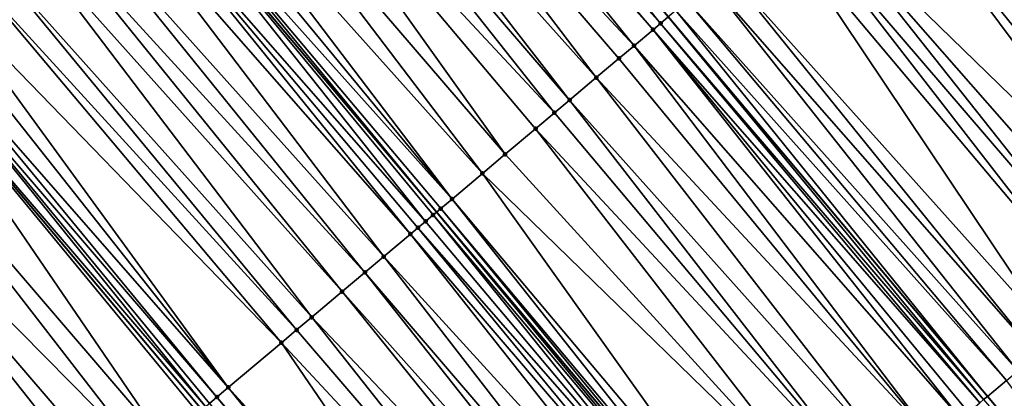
# Model space of a CAD drawing. Header units: feet. Extents: x 2004186 to 2014793, y 836912 to 864902.
# Tile 410 of 656: x 2008907 to 2008946, y 850157 to 850172. Entities that reach past the tile are written whole.
import ezdxf

# ---------------------------------------------------------------- set-up
doc = ezdxf.new("R2010")
doc.units = ezdxf.units.FT
doc.header["$LTSCALE"] = 100
doc.header["$MEASUREMENT"] = 0
for name, color, linetype, lineweight in [('EP_Travel Lane', 5, 'Continuous', 40), ('GPL_Skip Line', 2, 'Continuous', 40), ('Road Shots', 4, 'Continuous', 200), ('Road X-Section', 30, 'Continuous', 13)]:
    doc.layers.add(name, color=color, linetype=linetype, lineweight=lineweight)
doc.layers.add('I-77 SB_MM21-27-Surface-Border', color=7, linetype='Continuous')
doc.layers.add('I-77 SB_MM21-27-Surface-TIN', color=7, linetype='Continuous')

msp = doc.modelspace()

# ---------------------------------------------------------------- linework, layer by layer
at = {"layer": 'EP_Travel Lane'}
msp.add_polyline3d([(2009055.394116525, 849988.2175436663, 426.0955201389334), (2009042.502172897, 850003.5079654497, 426.1328361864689), (2009029.610234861, 850018.7983806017, 426.1765963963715), (2009016.732701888, 850034.1229042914, 426.2270210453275), (2009003.883368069, 850049.4491198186, 426.2751568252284), (2008991.034035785, 850064.7753335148, 426.3241323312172), (2008978.184760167, 850080.101479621, 426.4019151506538), (2008965.335488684, 850095.4276207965, 426.4818734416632), (2008952.486185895, 850110.7537993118, 426.5458036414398), (2008939.636898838, 850126.0799590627, 426.6178290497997), (2008926.787614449, 850141.4061156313, 426.6911892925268), (2008913.926938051, 850156.6868546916, 426.7853692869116), (2008901.035975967, 850171.9780949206, 426.8290963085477), (2008888.145025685, 850187.26932115, 426.8780410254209), (2008875.254159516, 850202.5604476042, 426.9640714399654), (2008862.363224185, 850217.8516560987, 427.0196080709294), (2008849.472338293, 850233.1428059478, 427.0969426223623)], dxfattribs=at)
at = {"layer": 'GPL_Skip Line'}
for points in [[(2009087.16368466, 849988.8069111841, 426.4817926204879), (2009074.288790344, 850004.1116463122, 426.5356119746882), (2009061.413874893, 850019.4164065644, 426.5651415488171), (2009048.53896791, 850034.7211567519, 426.6044015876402), (2009035.670001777, 850050.030885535, 426.6502886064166), (2009022.805090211, 850065.344005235, 426.7006072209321), (2009009.940199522, 850080.657100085, 426.7615474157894), (2008997.07530766, 850095.9701963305, 426.8218910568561), (2008984.210412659, 850111.2832963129, 426.8806374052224), (2008971.345515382, 850126.5963990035, 426.9382262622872), (2008958.480660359, 850141.9094513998, 427.01731217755), (2008945.615788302, 850157.2225240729, 427.0877314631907), (2008932.739030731, 850172.525611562, 427.1546757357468), (2008919.856995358, 850187.82429017, 427.2154230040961), (2008906.97498091, 850203.1229439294, 427.2854018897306), (2008894.092958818, 850218.4216067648, 427.3520091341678), (2008881.210969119, 850233.7202311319, 427.4329074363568)], [(2009077.895265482, 849981.0102519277, 426.3296685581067), (2009065.008742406, 849996.3052169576, 426.3764487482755), (2009052.122198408, 850011.6002068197, 426.3992057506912), (2009039.235665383, 850026.8951836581, 426.4345751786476), (2009026.353558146, 850042.2046134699, 426.477128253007), (2009013.483429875, 850057.5133065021, 426.5384554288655), (2009000.613270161, 850072.8220369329, 426.5838214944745), (2008987.743123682, 850088.1307516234, 426.6358886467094), (2008974.872983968, 850103.4394582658, 426.6914313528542), (2008962.002895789, 850118.748103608, 426.7731424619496), (2008949.132790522, 850134.0567692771, 426.8462031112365), (2008936.26271348, 850149.3654013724, 426.9336064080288), (2008923.393110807, 850164.6566634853, 427.0131152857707), (2008910.511035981, 850179.955388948, 427.0564485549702), (2008897.629021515, 850195.2540427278, 427.1264199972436), (2008884.746997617, 850210.5527077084, 427.1922301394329), (2008871.865013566, 850225.8513253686, 427.2756201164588)]]:
    msp.add_polyline3d(points, dxfattribs=at)
at = {"layer": 'I-77 SB_MM21-27-Surface-Border', "color": 3, "linetype": 'ByBlock', "lineweight": -2}
msp.add_polyline3d([(2009054.698256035, 849987.6322359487, 426.0529552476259), (2009040.445848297, 850001.7783267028, 426.0108012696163), (2009027.417886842, 850016.9543355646, 426.0423883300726), (2009013.617809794, 850031.5068246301, 426.0229673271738), (2009000.906048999, 850046.9485710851, 426.0829759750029), (2008987.275385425, 850061.6185548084, 426.085651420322), (2008974.257409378, 850076.8029450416, 426.1701135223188), (2008961.086233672, 850091.8587667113, 426.2200636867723), (2008948.221374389, 850107.1718241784, 426.2969322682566), (2008935.203297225, 850122.3563347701, 426.3300347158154), (2008922.644741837, 850137.926642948, 426.4276170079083), (2008909.942479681, 850153.3329758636, 426.5293351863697), (2008897.51947258, 850169.0180390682, 426.6191178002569), (2008886.0144849, 850185.4759155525, 426.7506446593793), (2008872.520501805, 850200.2593078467, 426.8123515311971), (2008860.250463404, 850216.0732142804, 426.8938683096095), (2008846.603442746, 850230.7278451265, 426.9334760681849)], dxfattribs=at)
at = {"layer": 'I-77 SB_MM21-27-Surface-TIN', "color": 128, "linetype": 'ByBlock', "lineweight": -2}
for points in [[(2008919.092071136, 850187.1801698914, 427.2212238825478), (2008932.433066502, 850172.2679569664, 427.1594050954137), (2008919.856995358, 850187.82429017, 427.2154230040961)], [(2008932.433066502, 850172.2679569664, 427.1594050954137), (2008932.739030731, 850172.525611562, 427.1546757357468), (2008919.856995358, 850187.82429017, 427.2154230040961)], [(2008919.092071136, 850187.1801698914, 427.2212238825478), (2008918.786090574, 850186.9225346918, 427.2187473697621), (2008932.127092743, 850172.0103136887, 427.1599299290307)], [(2008919.092071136, 850187.1801698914, 427.2212238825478), (2008932.127092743, 850172.0103136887, 427.1599299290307), (2008932.433066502, 850172.2679569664, 427.1594050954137)], [(2008918.786090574, 850186.9225346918, 427.2187473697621), (2008917.715121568, 850186.0208554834, 427.1937368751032), (2008931.362140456, 850171.366226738, 427.1533497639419)], [(2008918.786090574, 850186.9225346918, 427.2187473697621), (2008931.362140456, 850171.366226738, 427.1533497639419), (2008932.127092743, 850172.0103136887, 427.1599299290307)], [(2008917.715121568, 850186.0208554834, 427.1937368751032), (2008916.491172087, 850184.990347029, 427.1718147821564), (2008929.832194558, 850170.078101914, 427.1219568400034)], [(2008917.715121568, 850186.0208554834, 427.1937368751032), (2008930.750159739, 850170.8509796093, 427.1397520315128), (2008931.362140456, 850171.366226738, 427.1533497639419)], [(2008917.715121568, 850186.0208554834, 427.1937368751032), (2008929.832194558, 850170.078101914, 427.1219568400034), (2008930.750159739, 850170.8509796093, 427.1397520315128)], [(2008916.491172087, 850184.990347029, 427.1718147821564), (2008915.726200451, 850184.3462830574, 427.1566971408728), (2008928.761232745, 850169.1764141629, 427.1001208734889)], [(2008916.491172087, 850184.990347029, 427.1718147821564), (2008928.761232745, 850169.1764141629, 427.1001208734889), (2008929.832194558, 850170.078101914, 427.1219568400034)], [(2008915.726200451, 850184.3462830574, 427.1566971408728), (2008914.502230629, 850183.3157987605, 427.1258003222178), (2008928.149265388, 850168.6611511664, 427.0924181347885)], [(2008915.726200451, 850184.3462830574, 427.1566971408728), (2008928.149265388, 850168.6611511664, 427.0924181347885), (2008928.761232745, 850169.1764141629, 427.1001208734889)], [(2008946.353999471, 850183.9917629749, 426.7503205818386), (2008944.51836997, 850182.4456502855, 426.8474694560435), (2008958.784385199, 850168.2872453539, 426.7184408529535)], [(2008926.160342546, 850166.9865807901, 427.0546184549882), (2008914.502230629, 850183.3157987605, 427.1258003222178), (2008913.125283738, 850182.1564811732, 427.0994944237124)], [(2008928.149265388, 850168.6611511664, 427.0924181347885), (2008914.502230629, 850183.3157987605, 427.1258003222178), (2008927.384293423, 850168.0170875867, 427.0771554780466)], [(2008927.384293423, 850168.0170875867, 427.0771554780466), (2008914.502230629, 850183.3157987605, 427.1258003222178), (2008926.160342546, 850166.9865807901, 427.0546184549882)], [(2008944.51836997, 850182.4456502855, 426.8474694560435), (2008943.294605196, 850181.4149224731, 426.9070414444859), (2008956.793866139, 850166.6145726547, 426.8163876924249)], [(2008944.51836997, 850182.4456502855, 426.8474694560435), (2008957.55945257, 850167.2579057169, 426.7798235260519), (2008958.784385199, 850168.2872453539, 426.7184408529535)], [(2008944.51836997, 850182.4456502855, 426.8474694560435), (2008956.793866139, 850166.6145726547, 426.8163876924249), (2008957.55945257, 850167.2579057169, 426.7798235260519)], [(2008925.242384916, 850166.213694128, 427.0401544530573), (2008913.125283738, 850182.1564811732, 427.0994944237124), (2008911.901345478, 850181.1259593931, 427.0825229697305)], [(2008926.160342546, 850166.9865807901, 427.0546184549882), (2008913.125283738, 850182.1564811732, 427.0994944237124), (2008925.242384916, 850166.213694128, 427.0401544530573)], [(2008943.294605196, 850181.4149224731, 426.9070414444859), (2008942.376783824, 850180.6418739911, 426.9526947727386), (2008955.722044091, 850165.7139076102, 426.8670464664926)], [(2008943.294605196, 850181.4149224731, 426.9070414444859), (2008956.181389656, 850166.0999149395, 426.8419057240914), (2008956.793866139, 850166.6145726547, 426.8163876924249)], [(2008943.294605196, 850181.4149224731, 426.9070414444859), (2008955.722044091, 850165.7139076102, 426.8670464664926), (2008956.181389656, 850166.0999149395, 426.8419057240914)], [(2008924.018455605, 850165.1831617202, 427.0271322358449), (2008911.901345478, 850181.1259593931, 427.0825229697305), (2008911.289365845, 850180.6107109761, 427.0694033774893)], [(2008925.242384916, 850166.213694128, 427.0401544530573), (2008911.901345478, 850181.1259593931, 427.0825229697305), (2008924.018455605, 850165.1831617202, 427.0271322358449)], [(2008924.018455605, 850165.1831617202, 427.0271322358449), (2008911.289365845, 850180.6107109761, 427.0694033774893), (2008910.677390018, 850180.0954580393, 427.0579629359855)], [(2008942.070831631, 850180.3842051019, 426.9627345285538), (2008941.631527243, 850180.0142721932, 426.9677083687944), (2008954.650173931, 850164.8132998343, 426.8932271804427)], [(2008942.376783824, 850180.6418739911, 426.9526947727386), (2008942.070831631, 850180.3842051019, 426.9627345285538), (2008955.109564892, 850165.1992531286, 426.8911823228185)], [(2008942.070831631, 850180.3842051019, 426.9627345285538), (2008954.956436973, 850165.0705991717, 426.8930858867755), (2008955.109564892, 850165.1992531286, 426.8911823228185)], [(2008942.070831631, 850180.3842051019, 426.9627345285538), (2008954.650173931, 850164.8132998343, 426.8932271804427), (2008954.956436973, 850165.0705991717, 426.8930858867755)], [(2008942.376783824, 850180.6418739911, 426.9526947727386), (2008955.568922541, 850165.5852460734, 426.8721899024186), (2008955.722044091, 850165.7139076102, 426.8670464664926)], [(2008942.376783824, 850180.6418739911, 426.9526947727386), (2008955.109564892, 850165.1992531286, 426.8911823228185), (2008955.568922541, 850165.5852460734, 426.8721899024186)], [(2008910.677390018, 850180.0954580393, 427.0579629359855), (2008910.511035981, 850179.955388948, 427.0564485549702), (2008923.393110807, 850164.6566634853, 427.0131152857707)], [(2008923.559468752, 850164.7967279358, 427.0163535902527), (2008910.677390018, 850180.0954580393, 427.0579629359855), (2008923.393110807, 850164.6566634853, 427.0131152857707)], [(2008924.018455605, 850165.1831617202, 427.0271322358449), (2008910.677390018, 850180.0954580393, 427.0579629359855), (2008923.559468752, 850164.7967279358, 427.0163535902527)], [(2008941.611880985, 850179.9977283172, 426.9679308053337), (2008940.846999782, 850179.3535569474, 426.9927129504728), (2008954.190822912, 850164.427298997, 426.9155931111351)], [(2008941.611880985, 850179.9977283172, 426.9679308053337), (2008954.49705163, 850164.6846391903, 426.8979888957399), (2008941.631527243, 850180.0142721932, 426.9677083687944)], [(2008941.611880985, 850179.9977283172, 426.9679308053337), (2008954.343940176, 850164.5559656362, 426.9082689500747), (2008954.49705163, 850164.6846391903, 426.8979888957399)], [(2008941.611880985, 850179.9977283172, 426.9679308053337), (2008954.190822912, 850164.427298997, 426.9155931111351), (2008954.343940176, 850164.5559656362, 426.9082689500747)], [(2008954.49705163, 850164.6846391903, 426.8979888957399), (2008954.515327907, 850164.6999957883, 426.8974205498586), (2008941.631527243, 850180.0142721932, 426.9677083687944)], [(2008954.650173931, 850164.8132998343, 426.8932271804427), (2008941.631527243, 850180.0142721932, 426.9677083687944), (2008954.515327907, 850164.6999957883, 426.8974205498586)], [(2008922.94750458, 850164.2814611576, 427.0100557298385), (2008910.511035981, 850179.955388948, 427.0564485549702), (2008909.759446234, 850179.3225549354, 427.0496065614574)], [(2008923.253480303, 850164.5391021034, 427.0103972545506), (2008923.393110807, 850164.6566634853, 427.0131152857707), (2008910.511035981, 850179.955388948, 427.0564485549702)], [(2008923.253480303, 850164.5391021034, 427.0103972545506), (2008910.511035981, 850179.955388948, 427.0564485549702), (2008922.94750458, 850164.2814611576, 427.0100557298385)], [(2008922.335529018, 850163.766207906, 426.9987327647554), (2008909.759446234, 850179.3225549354, 427.0496065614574), (2008909.147474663, 850178.8072969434, 427.0400441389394)], [(2008922.94750458, 850164.2814611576, 427.0100557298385), (2008909.759446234, 850179.3225549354, 427.0496065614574), (2008922.641522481, 850164.0238277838, 427.0069012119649)], [(2008922.641522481, 850164.0238277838, 427.0069012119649), (2008909.759446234, 850179.3225549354, 427.0496065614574), (2008922.335529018, 850163.766207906, 426.9987327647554)], [(2008940.846999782, 850179.3535569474, 426.9927129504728), (2008938.399329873, 850177.292268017, 427.049928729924), (2008952.812723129, 850163.2693521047, 426.9589176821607)], [(2008940.846999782, 850179.3535569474, 426.9927129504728), (2008953.425215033, 850163.783991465, 426.9412450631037), (2008954.190822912, 850164.427298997, 426.9155931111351)], [(2008940.846999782, 850179.3535569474, 426.9927129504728), (2008952.812723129, 850163.2693521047, 426.9589176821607), (2008953.425215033, 850163.783991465, 426.9412450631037)], [(2008921.264535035, 850162.8645583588, 426.9627036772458), (2008909.147474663, 850178.8072969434, 427.0400441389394), (2008907.92350458, 850177.7768129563, 427.0090322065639)], [(2008922.335529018, 850163.766207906, 426.9987327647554), (2008909.147474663, 850178.8072969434, 427.0400441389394), (2008921.264535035, 850162.8645583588, 426.9627036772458)], [(2008920.499562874, 850162.2204950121, 426.947354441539), (2008907.92350458, 850177.7768129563, 427.0090322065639), (2008907.005513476, 850177.0039660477, 426.9797988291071)], [(2008921.264535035, 850162.8645583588, 426.9627036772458), (2008907.92350458, 850177.7768129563, 427.0090322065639), (2008920.499562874, 850162.2204950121, 426.947354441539)], [(2008938.399329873, 850177.292268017, 427.049928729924), (2008937.787399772, 850176.7769607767, 427.0586629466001), (2008950.822081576, 850161.5968252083, 426.9945444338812)], [(2008938.399329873, 850177.292268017, 427.049928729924), (2008950.822081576, 850161.5968252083, 426.9945444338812), (2008951.587712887, 850162.2401048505, 426.9808133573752)], [(2008938.399329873, 850177.292268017, 427.049928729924), (2008951.587712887, 850162.2401048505, 426.9808133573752), (2008952.812723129, 850163.2693521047, 426.9589176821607)], [(2008919.581580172, 850161.4476381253, 426.9218287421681), (2008907.005513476, 850177.0039660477, 426.9797988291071), (2008906.240531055, 850176.3599148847, 426.9599227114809)], [(2008920.499562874, 850162.2204950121, 426.947354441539), (2008907.005513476, 850177.0039660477, 426.9797988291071), (2008919.581580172, 850161.4476381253, 426.9218287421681)], [(2008937.787399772, 850176.7769607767, 427.0586629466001), (2008937.175470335, 850176.2616527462, 427.0676906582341), (2008950.056444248, 850160.9535527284, 427.0052141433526)], [(2008937.787399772, 850176.7769607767, 427.0586629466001), (2008950.056444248, 850160.9535527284, 427.0052141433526), (2008950.822081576, 850161.5968252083, 426.9945444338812)], [(2008918.357617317, 850160.4171455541, 426.8940068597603), (2008906.240531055, 850176.3599148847, 426.9599227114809), (2008905.016576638, 850175.3294122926, 426.9358228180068)], [(2008919.581580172, 850161.4476381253, 426.9218287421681), (2008906.240531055, 850176.3599148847, 426.9599227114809), (2008918.357617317, 850160.4171455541, 426.8940068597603)], [(2008937.175470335, 850176.2616527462, 427.0676906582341), (2008935.033719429, 850174.4580721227, 427.1002228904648), (2008948.372037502, 850159.5383587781, 427.026334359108)], [(2008937.175470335, 850176.2616527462, 427.0676906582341), (2008948.372037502, 850159.5383587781, 427.026334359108), (2008950.056444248, 850160.9535527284, 427.0052141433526)], [(2008917.745648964, 850159.901883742, 426.8858641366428), (2008905.016576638, 850175.3294122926, 426.9358228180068), (2008904.251604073, 850174.6853494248, 426.9202949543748)], [(2008918.357617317, 850160.4171455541, 426.8940068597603), (2008905.016576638, 850175.3294122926, 426.9358228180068), (2008917.745648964, 850159.901883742, 426.8858641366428)], [(2008917.133663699, 850159.3866420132, 426.8702602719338), (2008904.251604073, 850174.6853494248, 426.9202949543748), (2008903.180617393, 850173.7836912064, 426.887486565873)], [(2008917.745648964, 850159.901883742, 426.8858641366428), (2008904.251604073, 850174.6853494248, 426.9202949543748), (2008917.133663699, 850159.3866420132, 426.8702602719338)], [(2008935.033719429, 850174.4580721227, 427.1002228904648), (2008934.4217974, 850173.9427552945, 427.1125189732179), (2008947.606407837, 850158.895077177, 427.0409027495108)], [(2008935.033719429, 850174.4580721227, 427.1002228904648), (2008947.606407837, 850158.895077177, 427.0409027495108), (2008948.372037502, 850159.5383587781, 427.026334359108)], [(2008903.180617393, 850173.7836912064, 426.887486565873), (2008902.56863406, 850173.2684471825, 426.872734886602), (2008914.991714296, 850157.5832971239, 426.815215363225)], [(2008917.133663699, 850159.3866420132, 426.8702602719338), (2008903.180617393, 850173.7836912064, 426.887486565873), (2008914.991714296, 850157.5832971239, 426.815215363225)], [(2008934.4217974, 850173.9427552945, 427.1125189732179), (2008933.503935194, 850173.169755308, 427.1401559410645), (2008946.840784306, 850158.2517882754, 427.0585916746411)], [(2008934.4217974, 850173.9427552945, 427.1125189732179), (2008946.840784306, 850158.2517882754, 427.0585916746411), (2008947.606407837, 850158.895077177, 427.0409027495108)], [(2008902.56863406, 850173.2684471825, 426.872734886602), (2008901.803674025, 850172.6243694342, 426.8627353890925), (2008914.991714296, 850157.5832971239, 426.815215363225)], [(2008933.503935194, 850173.169755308, 427.1401559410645), (2008933.044994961, 850172.7832661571, 427.1499463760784), (2008946.381419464, 850157.8658038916, 427.0739249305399)], [(2008933.503935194, 850173.169755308, 427.1401559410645), (2008946.381419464, 850157.8658038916, 427.0739249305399), (2008946.840784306, 850158.2517882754, 427.0585916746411)], [(2008901.803674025, 850172.6243694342, 426.8627353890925), (2008901.497676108, 850172.3667548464, 426.8526014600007), (2008914.532736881, 850157.1968521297, 426.8086013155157)], [(2008901.803674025, 850172.6243694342, 426.8627353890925), (2008914.532736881, 850157.1968521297, 426.8086013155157), (2008914.991714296, 850157.5832971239, 426.815215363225)], [(2008932.433066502, 850172.2679569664, 427.1594050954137), (2008945.462662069, 850157.093868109, 427.0904927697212), (2008932.739030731, 850172.525611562, 427.1546757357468)], [(2008933.044994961, 850172.7832661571, 427.1499463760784), (2008932.739030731, 850172.525611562, 427.1546757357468), (2008945.615788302, 850157.2225240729, 427.0877314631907)], [(2008945.462662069, 850157.093868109, 427.0904927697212), (2008945.615788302, 850157.2225240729, 427.0877314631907), (2008932.739030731, 850172.525611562, 427.1546757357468)], [(2008933.044994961, 850172.7832661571, 427.1499463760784), (2008945.615788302, 850157.2225240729, 427.0877314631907), (2008946.381419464, 850157.8658038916, 427.0739249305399)], [(2008901.497676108, 850172.3667548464, 426.8526014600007), (2008901.038660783, 850171.9803548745, 426.8292608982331), (2008914.07374226, 850156.8104275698, 426.7943956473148)], [(2008901.497676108, 850172.3667548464, 426.8526014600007), (2008914.226745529, 850156.9392297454, 426.8013639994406), (2008914.532736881, 850157.1968521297, 426.8086013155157)], [(2008901.497676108, 850172.3667548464, 426.8526014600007), (2008914.07374226, 850156.8104275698, 426.7943956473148), (2008914.226745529, 850156.9392297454, 426.8013639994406)], [(2008932.433066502, 850172.2679569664, 427.1594050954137), (2008932.127092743, 850172.0103136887, 427.1599299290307), (2008945.309526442, 850156.9652233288, 427.0884739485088)], [(2008932.433066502, 850172.2679569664, 427.1594050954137), (2008945.309526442, 850156.9652233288, 427.0884739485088), (2008945.462662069, 850157.093868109, 427.0904927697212)], [(2008899.355564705, 850170.5636023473, 426.7260805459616), (2008912.390618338, 850155.3937081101, 426.6789317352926), (2008901.035975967, 850171.9780949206, 426.8290963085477)], [(2008901.038660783, 850171.9803548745, 426.8292608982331), (2008901.035975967, 850171.9780949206, 426.8290963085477), (2008913.926938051, 850156.6868546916, 426.7853692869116)], [(2008913.767724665, 850156.5528363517, 426.7755799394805), (2008913.926938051, 850156.6868546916, 426.7853692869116), (2008901.035975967, 850171.9780949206, 426.8290963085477)], [(2008913.767724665, 850156.5528363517, 426.7755799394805), (2008901.035975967, 850171.9780949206, 426.8290963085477), (2008912.390618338, 850155.3937081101, 426.6789317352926)], [(2008901.038660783, 850171.9803548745, 426.8292608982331), (2008913.926938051, 850156.6868546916, 426.7853692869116), (2008914.07374226, 850156.8104275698, 426.7943956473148)], [(2008932.127092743, 850172.0103136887, 427.1599299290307), (2008931.362140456, 850171.366226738, 427.1533497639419), (2008944.543870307, 850156.3219732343, 427.0895755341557)], [(2008932.127092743, 850172.0103136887, 427.1599299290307), (2008944.850138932, 850156.5792659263, 427.0922747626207), (2008945.309526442, 850156.9652233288, 427.0884739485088)], [(2008932.127092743, 850172.0103136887, 427.1599299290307), (2008944.543870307, 850156.3219732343, 427.0895755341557), (2008944.850138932, 850156.5792659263, 427.0922747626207)], [(2008931.362140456, 850171.366226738, 427.1533497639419), (2008930.750159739, 850170.8509796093, 427.1397520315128), (2008943.471909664, 850155.4214731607, 427.0697213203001)], [(2008931.362140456, 850171.366226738, 427.1533497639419), (2008943.471909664, 850155.4214731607, 427.0697213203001), (2008944.543870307, 850156.3219732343, 427.0895755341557)], [(2008930.750159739, 850170.8509796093, 427.1397520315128), (2008929.832194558, 850170.078101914, 427.1219568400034), (2008943.471909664, 850155.4214731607, 427.0697213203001)], [(2008899.355564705, 850170.5636023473, 426.7260805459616), (2008897.51947258, 850169.0180390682, 426.6191178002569), (2008911.62556703, 850154.7497387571, 426.6286631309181)], [(2008899.355564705, 850170.5636023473, 426.7260805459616), (2008911.62556703, 850154.7497387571, 426.6286631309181), (2008912.390618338, 850155.3937081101, 426.6789317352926)], [(2008929.832194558, 850170.078101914, 427.1219568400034), (2008928.761232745, 850169.1764141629, 427.1001208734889), (2008942.093666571, 850154.2636968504, 427.0401345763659)], [(2008929.832194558, 850170.078101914, 427.1219568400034), (2008942.093666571, 850154.2636968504, 427.0401345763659), (2008943.471909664, 850155.4214731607, 427.0697213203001)], [(2008897.51947258, 850169.0180390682, 426.6191178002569), (2008910.554519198, 850153.8481531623, 426.5688753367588), (2008911.62556703, 850154.7497387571, 426.6286631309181)], [(2008897.51947258, 850169.0180390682, 426.6191178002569), (2008909.942479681, 850153.3329758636, 426.5293351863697), (2008910.554519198, 850153.8481531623, 426.5688753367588)], [(2008928.761232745, 850169.1764141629, 427.1001208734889), (2008928.149265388, 850168.6611511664, 427.0924181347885), (2008941.021710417, 850153.3631914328, 427.0225645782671)], [(2008928.761232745, 850169.1764141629, 427.1001208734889), (2008941.021710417, 850153.3631914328, 427.0225645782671), (2008942.093666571, 850154.2636968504, 427.0401345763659)], [(2008928.149265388, 850168.6611511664, 427.0924181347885), (2008927.384293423, 850168.0170875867, 427.0771554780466), (2008941.021710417, 850153.3631914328, 427.0225645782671)], [(2008927.384293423, 850168.0170875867, 427.0771554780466), (2008926.160342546, 850166.9865807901, 427.0546184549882), (2008939.643470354, 850152.2054115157, 426.9945194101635)], [(2008927.384293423, 850168.0170875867, 427.0771554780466), (2008939.643470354, 850152.2054115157, 426.9945194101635), (2008941.021710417, 850153.3631914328, 427.0225645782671)], [(2008926.160342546, 850166.9865807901, 427.0546184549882), (2008925.242384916, 850166.213694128, 427.0401544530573), (2008939.643470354, 850152.2054115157, 426.9945194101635)], [(2008925.242384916, 850166.213694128, 427.0401544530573), (2008924.018455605, 850165.1831617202, 427.0271322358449), (2008936.887015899, 850149.8898211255, 426.9514895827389)], [(2008925.242384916, 850166.213694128, 427.0401544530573), (2008936.887015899, 850149.8898211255, 426.9514895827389), (2008939.643470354, 850152.2054115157, 426.9945194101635)], [(2008924.018455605, 850165.1831617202, 427.0271322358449), (2008923.559468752, 850164.7967279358, 427.0163535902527), (2008936.427592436, 850149.5039065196, 426.9369979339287)], [(2008924.018455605, 850165.1831617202, 427.0271322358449), (2008936.427592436, 850149.5039065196, 426.9369979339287), (2008936.887015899, 850149.8898211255, 426.9514895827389)], [(2008923.253480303, 850164.5391021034, 427.0103972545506), (2008922.94750458, 850164.2814611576, 427.0100557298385), (2008935.81504831, 850148.9893293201, 426.9281013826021)], [(2008923.253480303, 850164.5391021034, 427.0103972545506), (2008936.121316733, 850149.2466222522, 426.9306979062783), (2008923.393110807, 850164.6566634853, 427.0131152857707)], [(2008923.253480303, 850164.5391021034, 427.0103972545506), (2008935.81504831, 850148.9893293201, 426.9281013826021), (2008936.121316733, 850149.2466222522, 426.9306979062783)], [(2008923.559468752, 850164.7967279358, 427.0163535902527), (2008923.393110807, 850164.6566634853, 427.0131152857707), (2008936.26271348, 850149.3654013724, 426.9336064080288)], [(2008936.121316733, 850149.2466222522, 426.9306979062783), (2008936.26271348, 850149.3654013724, 426.9336064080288), (2008923.393110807, 850164.6566634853, 427.0131152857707)], [(2008923.559468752, 850164.7967279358, 427.0163535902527), (2008936.26271348, 850149.3654013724, 426.9336064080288), (2008936.427592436, 850149.5039065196, 426.9369979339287)], [(2008922.94750458, 850164.2814611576, 427.0100557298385), (2008922.641522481, 850164.0238277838, 427.0069012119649), (2008935.81504831, 850148.9893293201, 426.9281013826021)], [(2008922.335529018, 850163.766207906, 426.9987327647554), (2008921.264535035, 850162.8645583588, 426.9627036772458), (2008934.74307933, 850148.0888391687, 426.9040061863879)], [(2008922.641522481, 850164.0238277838, 427.0069012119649), (2008922.335529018, 850163.766207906, 426.9987327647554), (2008935.35564534, 850148.6033903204, 426.9240362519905)], [(2008922.335529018, 850163.766207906, 426.9987327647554), (2008934.74307933, 850148.0888391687, 426.9040061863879), (2008935.35564534, 850148.6033903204, 426.9240362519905)], [(2008922.641522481, 850164.0238277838, 427.0069012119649), (2008935.35564534, 850148.6033903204, 426.9240362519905), (2008935.81504831, 850148.9893293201, 426.9281013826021)], [(2008921.264535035, 850162.8645583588, 426.9627036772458), (2008920.499562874, 850162.2204950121, 426.947354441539), (2008933.517959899, 850147.0597218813, 426.870350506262)], [(2008921.264535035, 850162.8645583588, 426.9627036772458), (2008933.517959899, 850147.0597218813, 426.870350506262), (2008934.74307933, 850148.0888391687, 426.9040061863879)], [(2008920.499562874, 850162.2204950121, 426.947354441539), (2008919.581580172, 850161.4476381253, 426.9218287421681), (2008932.905390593, 850146.5451746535, 426.8486432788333)], [(2008920.499562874, 850162.2204950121, 426.947354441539), (2008932.905390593, 850146.5451746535, 426.8486432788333), (2008933.517959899, 850147.0597218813, 426.870350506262)], [(2008919.581580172, 850161.4476381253, 426.9218287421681), (2008918.357617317, 850160.4171455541, 426.8940068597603), (2008932.139690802, 850145.9019765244, 426.8275334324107)], [(2008919.581580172, 850161.4476381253, 426.9218287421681), (2008932.139690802, 850145.9019765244, 426.8275334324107), (2008932.905390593, 850146.5451746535, 426.8486432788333)], [(2008918.357617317, 850160.4171455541, 426.8940068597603), (2008917.745648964, 850159.901883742, 426.8858641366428), (2008930.761444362, 850144.7442041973, 426.7962440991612)], [(2008918.357617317, 850160.4171455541, 426.8940068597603), (2008930.761444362, 850144.7442041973, 426.7962440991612), (2008932.139690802, 850145.9019765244, 426.8275334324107)], [(2008917.745648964, 850159.901883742, 426.8858641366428), (2008917.133663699, 850159.3866420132, 426.8702602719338), (2008930.761444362, 850144.7442041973, 426.7962440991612)], [(2008917.133663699, 850159.3866420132, 426.8702602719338), (2008914.991714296, 850157.5832971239, 426.815215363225), (2008928.464343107, 850142.8146120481, 426.7319580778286)], [(2008917.133663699, 850159.3866420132, 426.8702602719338), (2008928.464343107, 850142.8146120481, 426.7319580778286), (2008930.761444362, 850144.7442041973, 426.7962440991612)], [(2008946.381419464, 850157.8658038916, 427.0739249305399), (2008945.615788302, 850157.2225240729, 427.0877314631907), (2008958.480660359, 850141.9094513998, 427.01731217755)], [(2008927.54553521, 850142.0427363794, 426.7228317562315), (2008914.991714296, 850157.5832971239, 426.815215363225), (2008914.532736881, 850157.1968521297, 426.8086013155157)], [(2008928.464343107, 850142.8146120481, 426.7319580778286), (2008914.991714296, 850157.5832971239, 426.815215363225), (2008927.54553521, 850142.0427363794, 426.7228317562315)], [(2008927.239257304, 850141.7854547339, 426.7154109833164), (2008914.532736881, 850157.1968521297, 426.8086013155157), (2008914.226745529, 850156.9392297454, 426.8013639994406)], [(2008927.54553521, 850142.0427363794, 426.7228317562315), (2008914.532736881, 850157.1968521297, 426.8086013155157), (2008927.239257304, 850141.7854547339, 426.7154109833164)], [(2008945.462662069, 850157.093868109, 427.0904927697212), (2008958.480660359, 850141.9094513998, 427.01731217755), (2008945.615788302, 850157.2225240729, 427.0877314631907)]]:
    msp.add_3dface(points, dxfattribs=at)
at = {"layer": 'Road Shots', "lineweight": 100}
for p in [(2008932.433066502, 850172.2679569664, 427.1594050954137), (2008932.127092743, 850172.0103136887, 427.1599299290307), (2008931.362140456, 850171.366226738, 427.1533497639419), (2008930.750159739, 850170.8509796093, 427.1397520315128), (2008929.832194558, 850170.078101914, 427.1219568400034), (2008928.761232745, 850169.1764141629, 427.1001208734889), (2008928.149265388, 850168.6611511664, 427.0924181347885), (2008927.384293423, 850168.0170875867, 427.0771554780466), (2008926.160342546, 850166.9865807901, 427.0546184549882), (2008925.242384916, 850166.213694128, 427.0401544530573), (2008924.018455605, 850165.1831617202, 427.0271322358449), (2008923.253480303, 850164.5391021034, 427.0103972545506), (2008923.559468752, 850164.7967279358, 427.0163535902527), (2008922.94750458, 850164.2814611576, 427.0100557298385), (2008922.335529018, 850163.766207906, 426.9987327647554), (2008922.641522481, 850164.0238277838, 427.0069012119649), (2008921.264535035, 850162.8645583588, 426.9627036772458), (2008920.499562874, 850162.2204950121, 426.947354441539), (2008919.581580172, 850161.4476381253, 426.9218287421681), (2008918.357617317, 850160.4171455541, 426.8940068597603), (2008917.745648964, 850159.901883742, 426.8858641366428), (2008917.133663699, 850159.3866420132, 426.8702602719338), (2008914.991714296, 850157.5832971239, 426.815215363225), (2008914.532736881, 850157.1968521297, 426.8086013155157)]:
    msp.add_point(p, dxfattribs=at)
at = {"layer": 'Road X-Section', "extrusion": (-0.644100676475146, 0.7649326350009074, 0.003518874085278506), "elevation": -643608.7228778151, "flags": 128}
msp.add_lwpolyline([(-2084278.616957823, 2691.413837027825), (-2084281.016957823, 2691.520800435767), (-2084283.216957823, 2691.623981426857), (-2084283.816957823, 2691.647322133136), (-2084284.216957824, 2691.657456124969), (-2084285.216957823, 2691.667455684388), (-2084286.016957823, 2691.682207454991), (-2084287.416957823, 2691.715016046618), (-2084288.416957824, 2691.730544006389), (-2084290.016957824, 2691.754644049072), (-2084291.016957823, 2691.774520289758), (-2084292.216957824, 2691.803753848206), (-2084293.816957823, 2691.834765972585), (-2084294.616957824, 2691.844328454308), (-2084295.816957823, 2691.852684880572), (-2084296.616957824, 2691.864125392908), (-2084297.416957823, 2691.877245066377), (-2084299.016957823, 2691.894216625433), (-2084300.816957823, 2691.920522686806), (-2084302.416957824, 2691.951419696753), (-2084303.416957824, 2691.966537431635), (-2084305.016957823, 2691.988459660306), (-2084306.416957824, 2692.013470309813), (-2084306.816957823, 2692.015946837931), (-2084308.216957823, 2692.007825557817), (-2084308.816957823, 2691.998281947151), (-2084309.816957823, 2691.977342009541), (-2084311.416957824, 2691.951452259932), (-2084313.016957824, 2691.935090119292), (-2084314.616957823, 2691.919309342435), (-2084316.216957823, 2691.898907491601), (-2084317.616957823, 2691.873612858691), (-2084318.616957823, 2691.853935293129), (-2084319.616957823, 2691.830903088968), (-2084320.416957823, 2691.816804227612), (-2084320.816957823, 2691.804953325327), (-2084321.616957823, 2691.775158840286), (-2084322.816957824, 2691.736746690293), (-2084324.416957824, 2691.678664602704), (-2084325.216957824, 2691.646285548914), (-2084327.616957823, 2691.564815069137)], dxfattribs=at)
at = {"layer": 'Road X-Section', "extrusion": (-0.6441006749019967, 0.7649326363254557, 0.003518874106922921), "elevation": -643628.7185913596, "flags": 128}
msp.add_lwpolyline([(-2084278.018281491, 2691.394430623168), (-2084278.818281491, 2691.433971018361), (-2084280.218281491, 2691.493759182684), (-2084281.218281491, 2691.544028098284), (-2084283.018281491, 2691.640676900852), (-2084283.418281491, 2691.65949272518), (-2084283.618281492, 2691.666461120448), (-2084284.018281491, 2691.673698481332), (-2084284.618281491, 2691.680312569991), (-2084287.418281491, 2691.735357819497), (-2084288.218281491, 2691.750961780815), (-2084289.018281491, 2691.759104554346), (-2084290.618281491, 2691.786926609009), (-2084291.818281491, 2691.812452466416), (-2084292.818281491, 2691.827801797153), (-2084294.218281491, 2691.863831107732), (-2084294.618281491, 2691.871999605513), (-2084295.018281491, 2691.875154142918), (-2084295.418281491, 2691.875495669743), (-2084295.818281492, 2691.881452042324), (-2084296.418281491, 2691.89223075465), (-2084298.018281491, 2691.905253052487), (-2084299.218281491, 2691.919717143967), (-2084300.818281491, 2691.94225430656), (-2084301.818281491, 2691.957517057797), (-2084302.618281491, 2691.965219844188), (-2084304.018281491, 2691.987055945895), (-2084305.218281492, 2692.004851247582), (-2084306.018281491, 2692.018449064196), (-2084307.018281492, 2692.025029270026), (-2084307.418281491, 2692.024504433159), (-2084308.218281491, 2692.015045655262), (-2084308.818281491, 2692.005255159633), (-2084310.018281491, 2691.977618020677), (-2084310.818281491, 2691.965321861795), (-2084313.618281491, 2691.932789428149), (-2084314.418281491, 2691.923761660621), (-2084315.218281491, 2691.91502738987), (-2084318.418281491, 2691.857811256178), (-2084319.418281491, 2691.833028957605), (-2084320.018281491, 2691.827832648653), (-2084320.418281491, 2691.817792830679), (-2084321.618281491, 2691.772139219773), (-2084323.218281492, 2691.712566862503), (-2084325.618281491, 2691.615417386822), (-2084327.618281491, 2691.543158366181), (-2084327.818281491, 2691.535171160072)], dxfattribs=at)
at = {"layer": 'Road X-Section', "extrusion": (-0.643244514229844, 0.7656547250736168, 0.003055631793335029), "elevation": -641315.0472380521, "flags": 128}
msp.add_lwpolyline([(-2084997.406619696, 2386.061404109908), (-2084998.606619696, 2386.111715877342), (-2085000.406619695, 2386.191695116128), (-2085000.806619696, 2386.214160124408), (-2085001.806619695, 2386.280317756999), (-2085002.006619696, 2386.291894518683), (-2085002.406619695, 2386.307978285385), (-2085002.806619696, 2386.324511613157), (-2085003.206619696, 2386.342809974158), (-2085003.406619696, 2386.349199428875), (-2085003.806619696, 2386.356620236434), (-2085005.006619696, 2386.365746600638), (-2085008.006619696, 2386.430032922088), (-2085009.806619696, 2386.46132240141), (-2085010.806619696, 2386.482432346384), (-2085011.606619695, 2386.504139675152), (-2085013.206619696, 2386.537795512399), (-2085014.006619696, 2386.557825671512), (-2085014.606619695, 2386.5618908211), (-2085015.006619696, 2386.5644873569), (-2085015.406619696, 2386.570787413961), (-2085016.006619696, 2386.585279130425), (-2085019.606619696, 2386.628309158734), (-2085021.406619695, 2386.656354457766), (-2085022.806619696, 2386.67392453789), (-2085024.606619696, 2386.703511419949), (-2085026.006619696, 2386.723365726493), (-2085026.406619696, 2386.726064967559), (-2085027.006619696, 2386.722264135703), (-2085027.206619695, 2386.724282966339), (-2085028.406619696, 2386.707715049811), (-2085029.006619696, 2386.69238172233), (-2085030.006619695, 2386.674692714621), (-2085031.006619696, 2386.660124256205), (-2085033.206619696, 2386.639003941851), (-2085034.206619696, 2386.628334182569), (-2085035.206619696, 2386.614603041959), (-2085036.806619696, 2386.592707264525), (-2085037.606619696, 2386.575034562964), (-2085038.606619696, 2386.549382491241), (-2085038.806619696, 2386.542058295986), (-2085039.006619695, 2386.531778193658), (-2085039.206619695, 2386.527016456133), (-2085039.606619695, 2386.526875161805), (-2085039.806619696, 2386.524971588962), (-2085040.406619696, 2386.505979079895), (-2085040.606619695, 2386.500835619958), (-2085041.206619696, 2386.475694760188), (-2085042.006619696, 2386.450176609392), (-2085043.006619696, 2386.413612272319), (-2085044.606619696, 2386.352229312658), (-2085047.006619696, 2386.25836963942), (-2085047.806619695, 2386.22605290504)], dxfattribs=at)

doc.saveas('drawing.dxf')
